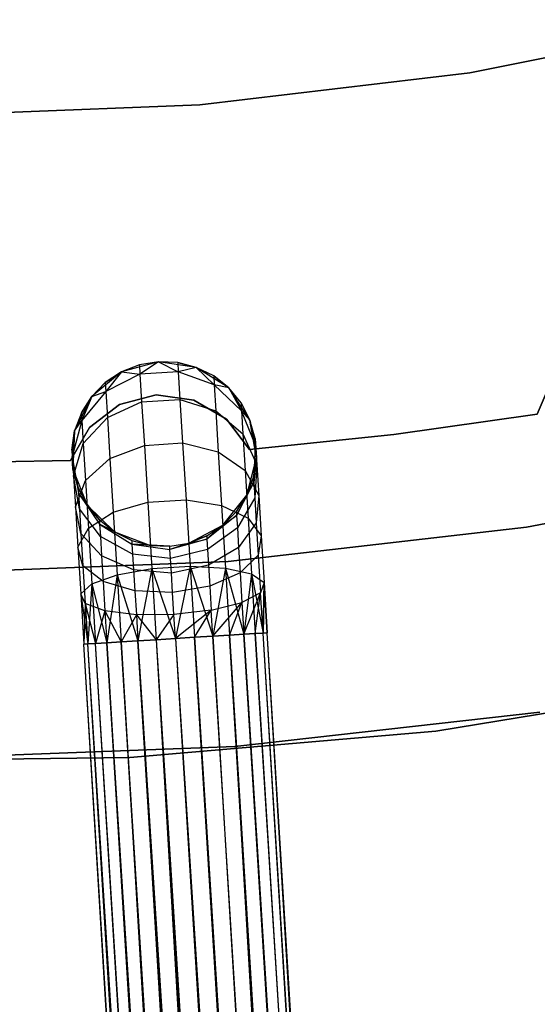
# Model space of a CAD drawing. Extents: x -189 to 189, y -189 to 189.
# Tile 372 of 591: x 1.01 to 6.61, y -47.12 to -36.47. Entities that reach past the tile are written whole.
import ezdxf

# ---------------------------------------------------------------- set-up
doc = ezdxf.new("R2010")
doc.units = 0
doc.header["$LTSCALE"] = 25.4
doc.layers.get('0').update_dxf_attribs({"linetype": 'CONTINUOUS'})

# ---------------------------------------------------------------- blocks, each defined once
blk = doc.blocks.new('CAMELEON-KENAI-C-12244_STL')
at = {"color": 0}
for p, q in [((5.882, -37.044, -4), (8.77, -36.47, -4)), ((8.77, -36.47, -2), (5.882, -37.044, -2)), ((8.77, -36.47, -2), (5.882, -37.044, -2)), ((5.882, -37.044, -4), (8.77, -36.47, -4)), ((2.958, -37.391, -4), (5.882, -37.044, -4)), ((5.882, -37.044, -2), (2.958, -37.391, -2)), ((5.882, -37.044, -2), (2.958, -37.391, -2)), ((2.958, -37.391, -4), (5.882, -37.044, -4)), ((5.882, -37.044, -2), (5.882, -37.044, -4)), ((5.882, -37.044, -2), (5.882, -37.044, -4)), ((0.015, -37.506, -4), (2.958, -37.391, -4)), ((2.958, -37.391, -2), (0.015, -37.506, -2)), ((2.958, -37.391, -2), (0.015, -37.506, -2)), ((0.015, -37.506, -4), (2.958, -37.391, -4)), ((2.958, -37.391, -2), (2.958, -37.391, -4)), ((2.958, -37.391, -2), (2.958, -37.391, -4)), ((2.508, -40.17, -2), (2.107, -40.281, -2)), ((2.508, -40.17, -2), (2.107, -40.281, -2)), ((2.302, -40.204, -7.5), (2.107, -40.281, -2)), ((2.302, -40.204, -7.5), (2.107, -40.281, -7.5)), ((2.302, -40.204, -7.5), (2.107, -40.281, -2)), ((2.302, -40.204, -7.5), (2.107, -40.281, -7.5)), ((2.508, -40.17, -2), (2.302, -40.204, -7.5)), ((2.508, -40.17, -7.5), (2.302, -40.204, -7.5)), ((2.508, -40.17, -2), (2.302, -40.204, -7.5)), ((2.508, -40.17, -7.5), (2.302, -40.204, -7.5)), ((2.302, -40.204, -7.5), (2.308, -40.306, -8.271)), ((2.302, -40.204, -7.5), (2.308, -40.306, -8.271)), ((2.508, -40.17, -7.5), (2.308, -40.306, -8.271)), ((2.508, -40.17, -7.5), (2.308, -40.306, -8.271)), ((2.919, -40.231, -2), (2.508, -40.17, -2)), ((2.717, -40.179, -7.5), (2.508, -40.17, -2)), ((2.919, -40.231, -2), (2.508, -40.17, -2)), ((2.717, -40.179, -7.5), (2.508, -40.17, -2)), ((2.717, -40.179, -7.5), (2.508, -40.17, -7.5)), ((2.508, -40.17, -7.5), (2.508, -40.17, -2)), ((2.508, -40.17, -7.5), (2.508, -40.17, -2)), ((2.508, -40.17, -7.5), (2.723, -40.28, -8.271)), ((2.717, -40.179, -7.5), (2.508, -40.17, -7.5)), ((2.508, -40.17, -7.5), (2.723, -40.28, -8.271)), ((2.919, -40.231, -7.5), (2.717, -40.179, -7.5)), ((2.717, -40.179, -7.5), (2.919, -40.231, -2)), ((2.717, -40.179, -7.5), (2.919, -40.231, -2)), ((2.717, -40.179, -7.5), (2.723, -40.28, -8.271)), ((2.717, -40.179, -7.5), (2.723, -40.28, -8.271)), ((2.919, -40.231, -7.5), (2.717, -40.179, -7.5)), ((2.919, -40.231, -7.5), (2.723, -40.28, -8.271)), ((2.919, -40.231, -7.5), (2.723, -40.28, -8.271)), ((3.27, -40.454, -2), (2.919, -40.231, -2)), ((3.107, -40.324, -7.5), (2.919, -40.231, -2)), ((3.27, -40.454, -2), (2.919, -40.231, -2)), ((3.107, -40.324, -7.5), (2.919, -40.231, -7.5)), ((2.919, -40.231, -7.5), (2.919, -40.231, -2)), ((3.107, -40.324, -7.5), (2.919, -40.231, -2)), ((2.919, -40.231, -7.5), (2.919, -40.231, -2)), ((2.919, -40.231, -7.5), (3.112, -40.42, -8.227)), ((3.107, -40.324, -7.5), (2.919, -40.231, -7.5)), ((2.919, -40.231, -7.5), (3.112, -40.42, -8.227)), ((2.107, -40.281, -2), (1.787, -40.546, -2)), ((2.107, -40.281, -2), (1.787, -40.546, -2)), ((2.107, -40.281, -7.5), (1.933, -40.396, -7.5)), ((1.933, -40.396, -7.5), (2.107, -40.281, -2)), ((1.933, -40.396, -7.5), (2.107, -40.281, -2)), ((2.107, -40.281, -7.5), (1.933, -40.396, -7.5)), ((2.107, -40.281, -7.5), (1.939, -40.492, -8.227)), ((2.107, -40.281, -7.5), (1.939, -40.492, -8.227)), ((2.308, -40.306, -8.271), (1.939, -40.492, -8.227)), ((2.308, -40.306, -8.271), (1.939, -40.492, -8.227)), ((2.107, -40.281, -7.5), (2.107, -40.281, -2)), ((2.107, -40.281, -7.5), (2.107, -40.281, -2)), ((2.107, -40.281, -7.5), (2.308, -40.306, -8.271)), ((2.107, -40.281, -7.5), (2.308, -40.306, -8.271)), ((2.723, -40.28, -8.271), (2.308, -40.306, -8.271)), ((2.723, -40.28, -8.271), (2.308, -40.306, -8.271)), ((2.308, -40.306, -8.271), (2.327, -40.602, -8.989)), ((2.308, -40.306, -8.271), (2.327, -40.602, -8.989)), ((3.112, -40.42, -8.227), (2.723, -40.28, -8.271)), ((2.723, -40.28, -8.271), (2.742, -40.577, -8.989)), ((2.723, -40.28, -8.271), (2.742, -40.577, -8.989)), ((3.112, -40.42, -8.227), (2.723, -40.28, -8.271)), ((3.27, -40.454, -7.5), (3.107, -40.324, -7.5)), ((3.107, -40.324, -7.5), (3.27, -40.454, -2)), ((3.107, -40.324, -7.5), (3.27, -40.454, -2)), ((3.107, -40.324, -7.5), (3.112, -40.42, -8.227)), ((3.107, -40.324, -7.5), (3.112, -40.42, -8.227)), ((3.27, -40.454, -7.5), (3.107, -40.324, -7.5)), ((6.771, -40.358, -2), (6.611, -40.737, -2)), ((6.611, -40.737, -4), (6.771, -40.358, -4)), ((6.611, -40.737, -4), (6.771, -40.358, -4)), ((6.771, -40.358, -2), (6.611, -40.737, -2)), ((1.933, -40.396, -7.5), (1.787, -40.546, -2)), ((1.933, -40.396, -7.5), (1.787, -40.546, -7.5)), ((1.933, -40.396, -7.5), (1.787, -40.546, -2)), ((1.933, -40.396, -7.5), (1.787, -40.546, -7.5)), ((1.933, -40.396, -7.5), (1.939, -40.492, -8.227)), ((1.933, -40.396, -7.5), (1.939, -40.492, -8.227)), ((3.27, -40.454, -7.5), (3.112, -40.42, -8.227)), ((3.27, -40.454, -7.5), (3.112, -40.42, -8.227)), ((3.409, -40.7, -8.147), (3.112, -40.42, -8.227)), ((3.112, -40.42, -8.227), (3.13, -40.7, -8.905)), ((3.112, -40.42, -8.227), (3.13, -40.7, -8.905)), ((3.409, -40.7, -8.147), (3.112, -40.42, -8.227)), ((3.5, -40.801, -2), (3.27, -40.454, -2)), ((3.403, -40.615, -7.5), (3.27, -40.454, -2)), ((3.5, -40.801, -2), (3.27, -40.454, -2)), ((3.403, -40.615, -7.5), (3.27, -40.454, -7.5)), ((3.27, -40.454, -7.5), (3.27, -40.454, -2)), ((3.403, -40.615, -7.5), (3.27, -40.454, -2)), ((3.27, -40.454, -7.5), (3.27, -40.454, -2)), ((3.27, -40.454, -7.5), (3.409, -40.7, -8.147)), ((3.403, -40.615, -7.5), (3.27, -40.454, -7.5)), ((3.27, -40.454, -7.5), (3.409, -40.7, -8.147)), ((1.787, -40.546, -2), (1.601, -40.918, -2)), ((1.787, -40.546, -2), (1.601, -40.918, -2)), ((1.787, -40.546, -7.5), (1.675, -40.722, -7.5)), ((1.675, -40.722, -7.5), (1.787, -40.546, -2)), ((1.675, -40.722, -7.5), (1.787, -40.546, -2)), ((1.787, -40.546, -7.5), (1.675, -40.722, -7.5)), ((1.939, -40.492, -8.227), (1.68, -40.807, -8.147)), ((1.939, -40.492, -8.227), (1.68, -40.807, -8.147)), ((1.787, -40.546, -7.5), (1.68, -40.807, -8.147)), ((1.787, -40.546, -7.5), (1.68, -40.807, -8.147)), ((1.787, -40.546, -7.5), (1.939, -40.492, -8.227)), ((1.787, -40.546, -7.5), (1.939, -40.492, -8.227)), ((1.787, -40.546, -7.5), (1.787, -40.546, -2)), ((1.787, -40.546, -7.5), (1.787, -40.546, -2)), ((1.939, -40.492, -8.227), (1.956, -40.772, -8.905)), ((1.939, -40.492, -8.227), (1.956, -40.772, -8.905)), ((2.485, -40.529, -2), (2.088, -40.634, -2)), ((2.088, -40.634, -4), (2.485, -40.529, -4)), ((2.088, -40.634, -4), (2.485, -40.529, -4)), ((2.485, -40.529, -2), (2.088, -40.634, -2)), ((2.327, -40.602, -8.989), (2.742, -40.577, -8.989)), ((2.327, -40.602, -8.989), (2.742, -40.577, -8.989)), ((2.892, -40.585, -2), (2.485, -40.529, -2)), ((2.485, -40.529, -2), (2.485, -40.529, -4)), ((2.485, -40.529, -4), (2.892, -40.585, -4)), ((2.485, -40.529, -2), (2.485, -40.529, -4)), ((2.485, -40.529, -4), (2.892, -40.585, -4)), ((2.892, -40.585, -2), (2.485, -40.529, -2)), ((2.742, -40.577, -8.989), (2.771, -41.049, -9.606)), ((2.742, -40.577, -8.989), (2.771, -41.049, -9.606)), ((2.742, -40.577, -8.989), (3.13, -40.7, -8.905)), ((2.742, -40.577, -8.989), (3.13, -40.7, -8.905)), ((2.088, -40.634, -2), (1.761, -40.883, -2)), ((1.761, -40.883, -4), (2.088, -40.634, -4)), ((1.761, -40.883, -4), (2.088, -40.634, -4)), ((2.088, -40.634, -2), (1.761, -40.883, -2)), ((1.956, -40.772, -8.905), (2.327, -40.602, -8.989)), ((1.956, -40.772, -8.905), (2.327, -40.602, -8.989)), ((2.088, -40.634, -2), (2.088, -40.634, -4)), ((2.088, -40.634, -2), (2.088, -40.634, -4)), ((2.327, -40.602, -8.989), (2.356, -41.075, -9.606)), ((2.327, -40.602, -8.989), (2.356, -41.075, -9.606)), ((3.247, -40.793, -2), (2.892, -40.585, -2)), ((2.892, -40.585, -2), (2.892, -40.585, -4)), ((2.892, -40.585, -4), (3.247, -40.793, -4)), ((2.892, -40.585, -2), (2.892, -40.585, -4)), ((2.892, -40.585, -4), (3.247, -40.793, -4)), ((3.247, -40.793, -2), (2.892, -40.585, -2)), ((3.5, -40.801, -7.5), (3.403, -40.615, -7.5)), ((3.403, -40.615, -7.5), (3.5, -40.801, -2)), ((3.403, -40.615, -7.5), (3.5, -40.801, -2)), ((3.403, -40.615, -7.5), (3.409, -40.7, -8.147)), ((3.403, -40.615, -7.5), (3.409, -40.7, -8.147)), ((3.5, -40.801, -7.5), (3.403, -40.615, -7.5)), ((1.675, -40.722, -7.5), (1.601, -40.918, -2)), ((1.675, -40.722, -7.5), (1.601, -40.918, -7.5)), ((1.675, -40.722, -7.5), (1.601, -40.918, -2)), ((1.675, -40.722, -7.5), (1.601, -40.918, -7.5)), ((1.675, -40.722, -7.5), (1.68, -40.807, -8.147)), ((1.675, -40.722, -7.5), (1.68, -40.807, -8.147)), ((1.695, -41.056, -8.75), (1.956, -40.772, -8.905)), ((1.695, -41.056, -8.75), (1.956, -40.772, -8.905)), ((1.956, -40.772, -8.905), (1.984, -41.218, -9.486)), ((1.956, -40.772, -8.905), (1.984, -41.218, -9.486)), ((3.13, -40.7, -8.905), (3.157, -41.145, -9.486)), ((3.13, -40.7, -8.905), (3.157, -41.145, -9.486)), ((3.13, -40.7, -8.905), (3.424, -40.95, -8.75)), ((3.13, -40.7, -8.905), (3.424, -40.95, -8.75)), ((3.494, -41.12, -2), (3.247, -40.793, -2)), ((3.247, -40.793, -2), (3.247, -40.793, -4)), ((3.247, -40.793, -4), (3.494, -41.12, -4)), ((3.247, -40.793, -2), (3.247, -40.793, -4)), ((3.247, -40.793, -4), (3.494, -41.12, -4)), ((3.494, -41.12, -2), (3.247, -40.793, -2)), ((3.5, -40.801, -7.5), (3.409, -40.7, -8.147)), ((3.5, -40.801, -7.5), (3.409, -40.7, -8.147)), ((3.56, -41.074, -8.045), (3.409, -40.7, -8.147)), ((3.409, -40.7, -8.147), (3.424, -40.95, -8.75)), ((3.409, -40.7, -8.147), (3.424, -40.95, -8.75)), ((3.56, -41.074, -8.045), (3.409, -40.7, -8.147)), ((6.611, -40.737, -2), (5.056, -40.958, -2)), ((5.056, -40.958, -4), (6.611, -40.737, -4)), ((5.056, -40.958, -4), (6.611, -40.737, -4)), ((6.611, -40.737, -2), (5.056, -40.958, -2)), ((6.611, -40.737, -2), (6.611, -40.737, -4)), ((6.611, -40.737, -2), (6.611, -40.737, -4)), ((1.761, -40.883, -2), (1.555, -41.239, -2)), ((1.555, -41.239, -4), (1.761, -40.883, -4)), ((1.555, -41.239, -4), (1.761, -40.883, -4)), ((1.761, -40.883, -2), (1.555, -41.239, -2)), ((1.68, -40.807, -8.147), (1.575, -41.196, -8.045)), ((1.68, -40.807, -8.147), (1.575, -41.196, -8.045)), ((1.601, -40.918, -7.5), (1.68, -40.807, -8.147)), ((1.601, -40.918, -7.5), (1.68, -40.807, -8.147)), ((1.68, -40.807, -8.147), (1.695, -41.056, -8.75)), ((1.68, -40.807, -8.147), (1.695, -41.056, -8.75)), ((1.761, -40.883, -2), (1.761, -40.883, -4)), ((1.761, -40.883, -2), (1.761, -40.883, -4)), ((3.569, -41.211, -2), (3.5, -40.801, -2)), ((3.556, -41.002, -7.5), (3.5, -40.801, -2)), ((3.569, -41.211, -2), (3.5, -40.801, -2)), ((3.556, -41.002, -7.5), (3.5, -40.801, -7.5)), ((3.5, -40.801, -7.5), (3.5, -40.801, -2)), ((3.556, -41.002, -7.5), (3.5, -40.801, -2)), ((3.5, -40.801, -7.5), (3.5, -40.801, -2)), ((3.5, -40.801, -7.5), (3.56, -41.074, -8.045)), ((3.556, -41.002, -7.5), (3.5, -40.801, -7.5)), ((3.5, -40.801, -7.5), (3.56, -41.074, -8.045)), ((1.601, -40.918, -7.5), (1.571, -41.125, -7.5)), ((1.571, -41.125, -7.5), (1.601, -40.918, -2)), ((1.571, -41.125, -7.5), (1.601, -40.918, -2)), ((1.601, -40.918, -7.5), (1.571, -41.125, -7.5)), ((1.601, -40.918, -7.5), (1.575, -41.196, -8.045)), ((1.601, -40.918, -7.5), (1.575, -41.196, -8.045)), ((1.601, -40.918, -2), (1.583, -41.333, -2)), ((1.601, -40.918, -2), (1.583, -41.333, -2)), ((1.601, -40.918, -7.5), (1.601, -40.918, -2)), ((1.601, -40.918, -7.5), (1.601, -40.918, -2)), ((3.424, -40.95, -8.75), (3.448, -41.346, -9.268)), ((3.424, -40.95, -8.75), (3.448, -41.346, -9.268)), ((3.424, -40.95, -8.75), (3.573, -41.284, -8.552)), ((3.424, -40.95, -8.75), (3.573, -41.284, -8.552)), ((5.056, -40.958, -2), (3.494, -41.12, -2)), ((3.494, -41.12, -4), (5.056, -40.958, -4)), ((3.494, -41.12, -4), (5.056, -40.958, -4)), ((5.056, -40.958, -2), (3.494, -41.12, -2)), ((3.556, -41.002, -7.5), (3.56, -41.074, -8.045)), ((3.556, -41.002, -7.5), (3.569, -41.211, -2)), ((3.556, -41.002, -7.5), (3.569, -41.211, -2)), ((3.556, -41.002, -7.5), (3.56, -41.074, -8.045)), ((5.056, -40.958, -2), (5.056, -40.958, -4)), ((5.056, -40.958, -2), (5.056, -40.958, -4)), ((1.588, -41.406, -8.552), (1.695, -41.056, -8.75)), ((1.588, -41.406, -8.552), (1.695, -41.056, -8.75)), ((1.695, -41.056, -8.75), (1.72, -41.453, -9.268)), ((1.695, -41.056, -8.75), (1.72, -41.453, -9.268)), ((1.984, -41.218, -9.486), (2.356, -41.075, -9.606)), ((1.984, -41.218, -9.486), (2.356, -41.075, -9.606)), ((2.356, -41.075, -9.606), (2.771, -41.049, -9.606)), ((2.356, -41.075, -9.606), (2.771, -41.049, -9.606)), ((2.356, -41.075, -9.606), (2.394, -41.69, -10.079)), ((2.356, -41.075, -9.606), (2.394, -41.69, -10.079)), ((2.771, -41.049, -9.606), (2.809, -41.665, -10.079)), ((2.771, -41.049, -9.606), (2.809, -41.665, -10.079)), ((2.771, -41.049, -9.606), (3.157, -41.145, -9.486)), ((2.771, -41.049, -9.606), (3.157, -41.145, -9.486)), ((3.541, -41.475, -7.938), (3.56, -41.074, -8.045)), ((3.541, -41.475, -7.938), (3.56, -41.074, -8.045)), ((3.569, -41.211, -7.5), (3.56, -41.074, -8.045)), ((3.569, -41.211, -7.5), (3.56, -41.074, -8.045)), ((3.56, -41.074, -8.045), (3.573, -41.284, -8.552)), ((3.56, -41.074, -8.045), (3.573, -41.284, -8.552)), ((1.571, -41.125, -7.5), (1.583, -41.333, -2)), ((1.571, -41.125, -7.5), (1.583, -41.333, -2)), ((1.571, -41.125, -7.5), (1.575, -41.196, -8.045)), ((1.571, -41.125, -7.5), (1.575, -41.196, -8.045)), ((1.583, -41.333, -7.5), (1.575, -41.196, -8.045)), ((1.639, -41.535, -7.5), (1.575, -41.196, -8.045)), ((1.575, -41.196, -8.045), (1.643, -41.592, -7.938)), ((1.639, -41.535, -7.5), (1.575, -41.196, -8.045)), ((1.583, -41.333, -7.5), (1.575, -41.196, -8.045)), ((1.575, -41.196, -8.045), (1.643, -41.592, -7.938)), ((1.575, -41.196, -8.045), (1.588, -41.406, -8.552)), ((1.575, -41.196, -8.045), (1.588, -41.406, -8.552)), ((1.72, -41.453, -9.268), (1.984, -41.218, -9.486)), ((1.72, -41.453, -9.268), (1.984, -41.218, -9.486)), ((1.984, -41.218, -9.486), (2.02, -41.798, -9.933)), ((1.984, -41.218, -9.486), (2.02, -41.798, -9.933)), ((3.157, -41.145, -9.486), (3.193, -41.726, -9.933)), ((3.157, -41.145, -9.486), (3.193, -41.726, -9.933)), ((3.157, -41.145, -9.486), (3.448, -41.346, -9.268)), ((3.157, -41.145, -9.486), (3.448, -41.346, -9.268)), ((3.465, -41.613, -2), (3.569, -41.211, -2)), ((3.465, -41.613, -2), (3.569, -41.211, -2)), ((3.494, -41.12, -2), (3.494, -41.12, -4)), ((3.494, -41.12, -2), (3.494, -41.12, -4)), ((3.538, -41.418, -7.5), (3.569, -41.211, -2)), ((3.538, -41.418, -7.5), (3.569, -41.211, -7.5)), ((3.538, -41.418, -7.5), (3.569, -41.211, -2)), ((3.538, -41.418, -7.5), (3.569, -41.211, -7.5)), ((3.569, -41.211, -7.5), (3.541, -41.475, -7.938)), ((3.569, -41.211, -7.5), (3.541, -41.475, -7.938)), ((3.569, -41.211, -7.5), (3.569, -41.211, -2)), ((3.569, -41.211, -7.5), (3.569, -41.211, -2)), ((1.555, -41.239, -2), (-0.016, -41.267, -2)), ((-0.016, -41.267, -4), (1.555, -41.239, -4)), ((-0.016, -41.267, -4), (1.555, -41.239, -4)), ((1.555, -41.239, -2), (-0.016, -41.267, -2)), ((1.555, -41.239, -2), (1.555, -41.239, -4)), ((1.555, -41.239, -2), (1.555, -41.239, -4)), ((3.573, -41.284, -8.552), (3.552, -41.644, -8.345)), ((3.573, -41.284, -8.552), (3.552, -41.644, -8.345)), ((3.573, -41.284, -8.552), (3.594, -41.617, -8.988)), ((3.573, -41.284, -8.552), (3.594, -41.617, -8.988)), ((1.583, -41.333, -2), (1.736, -41.72, -2)), ((1.583, -41.333, -7.5), (1.583, -41.333, -2)), ((1.583, -41.333, -7.5), (1.583, -41.333, -2)), ((1.583, -41.333, -7.5), (1.639, -41.535, -7.5)), ((1.639, -41.535, -7.5), (1.583, -41.333, -2)), ((1.639, -41.535, -7.5), (1.583, -41.333, -2)), ((1.583, -41.333, -2), (1.736, -41.72, -2)), ((1.583, -41.333, -7.5), (1.639, -41.535, -7.5)), ((1.653, -41.761, -8.345), (1.588, -41.406, -8.552)), ((1.588, -41.406, -8.552), (1.609, -41.74, -8.988)), ((1.588, -41.406, -8.552), (1.609, -41.74, -8.988)), ((1.653, -41.761, -8.345), (1.588, -41.406, -8.552)), ((3.448, -41.346, -9.268), (3.48, -41.863, -9.665)), ((3.448, -41.346, -9.268), (3.48, -41.863, -9.665)), ((3.448, -41.346, -9.268), (3.594, -41.617, -8.988)), ((3.448, -41.346, -9.268), (3.594, -41.617, -8.988)), ((3.465, -41.613, -7.5), (3.538, -41.418, -7.5)), ((3.538, -41.418, -7.5), (3.465, -41.613, -2)), ((3.538, -41.418, -7.5), (3.465, -41.613, -2)), ((3.465, -41.613, -7.5), (3.538, -41.418, -7.5)), ((3.538, -41.418, -7.5), (3.541, -41.475, -7.938)), ((3.538, -41.418, -7.5), (3.541, -41.475, -7.938)), ((9.688, -41.339, -1), (6.495, -41.959, -1)), ((6.495, -41.959, -8.5), (9.688, -41.339, -8.5)), ((6.495, -41.959, -8.5), (9.688, -41.339, -8.5)), ((9.688, -41.339, -1), (6.495, -41.959, -1)), ((1.609, -41.74, -8.988), (1.72, -41.453, -9.268)), ((1.609, -41.74, -8.988), (1.72, -41.453, -9.268)), ((1.639, -41.535, -7.5), (1.736, -41.72, -2)), ((1.639, -41.535, -7.5), (1.736, -41.72, -7.5)), ((1.639, -41.535, -7.5), (1.736, -41.72, -2)), ((1.639, -41.535, -7.5), (1.736, -41.72, -7.5)), ((1.639, -41.535, -7.5), (1.643, -41.592, -7.938)), ((1.639, -41.535, -7.5), (1.643, -41.592, -7.938)), ((1.72, -41.453, -9.268), (1.751, -41.97, -9.665)), ((1.72, -41.453, -9.268), (1.751, -41.97, -9.665)), ((3.355, -41.835, -7.844), (3.541, -41.475, -7.938)), ((3.355, -41.835, -7.844), (3.541, -41.475, -7.938)), ((3.465, -41.613, -7.5), (3.541, -41.475, -7.938)), ((3.465, -41.613, -7.5), (3.541, -41.475, -7.938)), ((3.541, -41.475, -7.938), (3.552, -41.644, -8.345)), ((3.541, -41.475, -7.938), (3.552, -41.644, -8.345)), ((1.869, -41.881, -7.5), (1.643, -41.592, -7.938)), ((1.643, -41.592, -7.938), (1.872, -41.927, -7.844)), ((1.736, -41.72, -7.5), (1.643, -41.592, -7.938)), ((1.869, -41.881, -7.5), (1.643, -41.592, -7.938)), ((1.736, -41.72, -7.5), (1.643, -41.592, -7.938)), ((1.643, -41.592, -7.938), (1.872, -41.927, -7.844)), ((1.643, -41.592, -7.938), (1.653, -41.761, -8.345)), ((1.643, -41.592, -7.938), (1.653, -41.761, -8.345)), ((3.206, -41.939, -2), (3.465, -41.613, -2)), ((3.206, -41.939, -2), (3.465, -41.613, -2)), ((3.353, -41.79, -7.5), (3.465, -41.613, -2)), ((3.353, -41.79, -7.5), (3.465, -41.613, -7.5)), ((3.353, -41.79, -7.5), (3.465, -41.613, -2)), ((3.353, -41.79, -7.5), (3.465, -41.613, -7.5)), ((3.465, -41.613, -7.5), (3.355, -41.835, -7.844)), ((3.465, -41.613, -7.5), (3.355, -41.835, -7.844)), ((3.552, -41.644, -8.345), (3.364, -41.968, -8.165)), ((3.552, -41.644, -8.345), (3.364, -41.968, -8.165)), ((3.465, -41.613, -7.5), (3.465, -41.613, -2)), ((3.465, -41.613, -7.5), (3.465, -41.613, -2)), ((3.552, -41.644, -8.345), (3.568, -41.912, -8.696)), ((3.552, -41.644, -8.345), (3.568, -41.912, -8.696)), ((3.594, -41.617, -8.988), (3.568, -41.912, -8.696)), ((3.594, -41.617, -8.988), (3.568, -41.912, -8.696)), ((3.594, -41.617, -8.988), (3.621, -42.052, -9.323)), ((3.594, -41.617, -8.988), (3.621, -42.052, -9.323)), ((1.67, -42.029, -8.696), (1.609, -41.74, -8.988)), ((1.609, -41.74, -8.988), (1.635, -42.175, -9.323)), ((1.609, -41.74, -8.988), (1.635, -42.175, -9.323)), ((1.67, -42.029, -8.696), (1.609, -41.74, -8.988)), ((1.736, -41.72, -2), (2.033, -42.011, -2)), ((1.736, -41.72, -7.5), (1.736, -41.72, -2)), ((1.736, -41.72, -7.5), (1.736, -41.72, -2)), ((1.736, -41.72, -7.5), (1.869, -41.881, -7.5)), ((1.869, -41.881, -7.5), (1.736, -41.72, -2)), ((1.869, -41.881, -7.5), (1.736, -41.72, -2)), ((1.736, -41.72, -2), (2.033, -42.011, -2)), ((1.736, -41.72, -7.5), (1.869, -41.881, -7.5)), ((2.02, -41.798, -9.933), (2.394, -41.69, -10.079)), ((2.02, -41.798, -9.933), (2.394, -41.69, -10.079)), ((2.394, -41.69, -10.079), (2.809, -41.665, -10.079)), ((2.394, -41.69, -10.079), (2.809, -41.665, -10.079)), ((2.394, -41.69, -10.079), (2.438, -42.407, -10.377)), ((2.394, -41.69, -10.079), (2.438, -42.407, -10.377)), ((2.809, -41.665, -10.079), (2.853, -42.382, -10.377)), ((2.809, -41.665, -10.079), (2.853, -42.382, -10.377)), ((2.809, -41.665, -10.079), (3.193, -41.726, -9.933)), ((2.809, -41.665, -10.079), (3.193, -41.726, -9.933)), ((3.193, -41.726, -9.933), (3.235, -42.402, -10.213)), ((3.193, -41.726, -9.933), (3.235, -42.402, -10.213)), ((3.193, -41.726, -9.933), (3.48, -41.863, -9.665)), ((3.193, -41.726, -9.933), (3.48, -41.863, -9.665)), ((1.88, -42.059, -8.165), (1.653, -41.761, -8.345)), ((1.653, -41.761, -8.345), (1.67, -42.029, -8.696)), ((1.653, -41.761, -8.345), (1.67, -42.029, -8.696)), ((1.88, -42.059, -8.165), (1.653, -41.761, -8.345)), ((1.751, -41.97, -9.665), (2.02, -41.798, -9.933)), ((1.751, -41.97, -9.665), (2.02, -41.798, -9.933)), ((2.02, -41.798, -9.933), (2.061, -42.474, -10.213)), ((2.02, -41.798, -9.933), (2.061, -42.474, -10.213)), ((3.355, -41.835, -7.844), (3.034, -42.091, -7.781)), ((3.355, -41.835, -7.844), (3.034, -42.091, -7.781)), ((3.206, -41.939, -7.5), (3.353, -41.79, -7.5)), ((3.353, -41.79, -7.5), (3.206, -41.939, -2)), ((3.353, -41.79, -7.5), (3.206, -41.939, -2)), ((3.206, -41.939, -7.5), (3.353, -41.79, -7.5)), ((3.206, -41.939, -7.5), (3.355, -41.835, -7.844)), ((3.206, -41.939, -7.5), (3.355, -41.835, -7.844)), ((3.353, -41.79, -7.5), (3.355, -41.835, -7.844)), ((3.353, -41.79, -7.5), (3.355, -41.835, -7.844)), ((3.355, -41.835, -7.844), (3.364, -41.968, -8.165)), ((3.355, -41.835, -7.844), (3.364, -41.968, -8.165)), ((1.869, -41.881, -7.5), (2.033, -42.011, -2)), ((1.869, -41.881, -7.5), (2.033, -42.011, -7.5)), ((1.869, -41.881, -7.5), (2.033, -42.011, -2)), ((1.869, -41.881, -7.5), (2.033, -42.011, -7.5)), ((1.869, -41.881, -7.5), (1.872, -41.927, -7.844)), ((1.869, -41.881, -7.5), (1.872, -41.927, -7.844)), ((2.22, -42.105, -7.5), (1.872, -41.927, -7.844)), ((1.872, -41.927, -7.844), (2.222, -42.142, -7.781)), ((2.033, -42.011, -7.5), (1.872, -41.927, -7.844)), ((2.22, -42.105, -7.5), (1.872, -41.927, -7.844)), ((2.033, -42.011, -7.5), (1.872, -41.927, -7.844)), ((1.872, -41.927, -7.844), (2.222, -42.142, -7.781)), ((1.872, -41.927, -7.844), (1.88, -42.059, -8.165)), ((1.872, -41.927, -7.844), (1.88, -42.059, -8.165)), ((2.837, -42.131, -2), (3.206, -41.939, -2)), ((2.837, -42.131, -2), (3.206, -41.939, -2)), ((3.032, -42.055, -7.5), (3.206, -41.939, -2)), ((3.032, -42.055, -7.5), (3.206, -41.939, -7.5)), ((3.032, -42.055, -7.5), (3.206, -41.939, -2)), ((3.032, -42.055, -7.5), (3.206, -41.939, -7.5)), ((3.206, -41.939, -7.5), (3.034, -42.091, -7.781)), ((3.206, -41.939, -7.5), (3.034, -42.091, -7.781)), ((3.206, -41.939, -7.5), (3.206, -41.939, -2)), ((3.206, -41.939, -7.5), (3.206, -41.939, -2)), ((6.495, -41.959, -1), (3.265, -42.332, -1)), ((3.265, -42.332, -8.5), (6.495, -41.959, -8.5)), ((3.265, -42.332, -8.5), (6.495, -41.959, -8.5)), ((6.495, -41.959, -1), (3.265, -42.332, -1)), ((3.568, -41.912, -8.696), (3.377, -42.179, -8.441)), ((3.568, -41.912, -8.696), (3.377, -42.179, -8.441)), ((3.48, -41.863, -9.665), (3.517, -42.465, -9.915)), ((3.48, -41.863, -9.665), (3.517, -42.465, -9.915)), ((3.48, -41.863, -9.665), (3.621, -42.052, -9.323)), ((3.48, -41.863, -9.665), (3.621, -42.052, -9.323)), ((3.568, -41.912, -8.696), (3.59, -42.262, -8.964)), ((3.568, -41.912, -8.696), (3.59, -42.262, -8.964)), ((6.495, -41.959, -8.5), (6.495, -41.959, -1)), ((6.495, -41.959, -8.5), (6.495, -41.959, -1)), ((1.635, -42.175, -9.323), (1.751, -41.97, -9.665)), ((1.635, -42.175, -9.323), (1.751, -41.97, -9.665)), ((1.893, -42.27, -8.441), (1.67, -42.029, -8.696)), ((1.67, -42.029, -8.696), (1.691, -42.379, -8.964)), ((1.67, -42.029, -8.696), (1.691, -42.379, -8.964)), ((1.893, -42.27, -8.441), (1.67, -42.029, -8.696)), ((1.751, -41.97, -9.665), (1.789, -42.571, -9.915)), ((1.751, -41.97, -9.665), (1.789, -42.571, -9.915)), ((2.229, -42.25, -8.043), (1.88, -42.059, -8.165)), ((1.88, -42.059, -8.165), (1.893, -42.27, -8.441)), ((1.88, -42.059, -8.165), (1.893, -42.27, -8.441)), ((2.229, -42.25, -8.043), (1.88, -42.059, -8.165)), ((2.033, -42.011, -2), (2.422, -42.157, -2)), ((2.033, -42.011, -7.5), (2.033, -42.011, -2)), ((2.033, -42.011, -7.5), (2.033, -42.011, -2)), ((2.033, -42.011, -7.5), (2.22, -42.105, -7.5)), ((2.22, -42.105, -7.5), (2.033, -42.011, -2)), ((2.22, -42.105, -7.5), (2.033, -42.011, -2)), ((2.033, -42.011, -2), (2.422, -42.157, -2)), ((2.033, -42.011, -7.5), (2.22, -42.105, -7.5)), ((2.837, -42.131, -7.5), (3.032, -42.055, -7.5)), ((3.032, -42.055, -7.5), (2.837, -42.131, -2)), ((3.032, -42.055, -7.5), (2.837, -42.131, -2)), ((2.837, -42.131, -7.5), (3.032, -42.055, -7.5)), ((3.032, -42.055, -7.5), (3.034, -42.091, -7.781)), ((3.032, -42.055, -7.5), (3.034, -42.091, -7.781)), ((3.364, -41.968, -8.165), (3.041, -42.2, -8.043)), ((3.364, -41.968, -8.165), (3.041, -42.2, -8.043)), ((3.364, -41.968, -8.165), (3.377, -42.179, -8.441)), ((3.364, -41.968, -8.165), (3.377, -42.179, -8.441)), ((3.621, -42.052, -9.323), (3.59, -42.262, -8.964)), ((3.621, -42.052, -9.323), (3.59, -42.262, -8.964)), ((3.621, -42.052, -9.323), (3.652, -42.559, -9.533)), ((3.621, -42.052, -9.323), (3.652, -42.559, -9.533)), ((1.691, -42.379, -8.964), (1.635, -42.175, -9.323)), ((1.635, -42.175, -9.323), (1.667, -42.682, -9.533)), ((1.635, -42.175, -9.323), (1.667, -42.682, -9.533)), ((1.691, -42.379, -8.964), (1.635, -42.175, -9.323)), ((2.22, -42.105, -7.5), (2.422, -42.157, -2)), ((2.22, -42.105, -7.5), (2.422, -42.157, -2)), ((2.22, -42.105, -7.5), (2.422, -42.157, -7.5)), ((2.22, -42.105, -7.5), (2.422, -42.157, -7.5)), ((2.22, -42.105, -7.5), (2.222, -42.142, -7.781)), ((2.22, -42.105, -7.5), (2.222, -42.142, -7.781)), ((2.222, -42.142, -7.781), (2.633, -42.2, -7.759)), ((2.631, -42.166, -7.5), (2.222, -42.142, -7.781)), ((2.422, -42.157, -7.5), (2.222, -42.142, -7.781)), ((2.631, -42.166, -7.5), (2.222, -42.142, -7.781)), ((2.422, -42.157, -7.5), (2.222, -42.142, -7.781)), ((2.222, -42.142, -7.781), (2.633, -42.2, -7.759)), ((2.222, -42.142, -7.781), (2.229, -42.25, -8.043)), ((2.222, -42.142, -7.781), (2.229, -42.25, -8.043)), ((2.422, -42.157, -2), (2.631, -42.166, -2)), ((2.422, -42.157, -7.5), (2.422, -42.157, -2)), ((2.422, -42.157, -7.5), (2.422, -42.157, -2)), ((2.422, -42.157, -7.5), (2.631, -42.166, -7.5)), ((2.422, -42.157, -2), (2.631, -42.166, -2)), ((2.422, -42.157, -7.5), (2.631, -42.166, -7.5)), ((2.631, -42.166, -2), (2.837, -42.131, -2)), ((2.631, -42.166, -7.5), (2.837, -42.131, -7.5)), ((2.631, -42.166, -2), (2.837, -42.131, -2)), ((2.631, -42.166, -7.5), (2.837, -42.131, -7.5)), ((2.631, -42.166, -7.5), (2.631, -42.166, -2)), ((2.631, -42.166, -7.5), (2.631, -42.166, -2)), ((2.633, -42.2, -7.759), (2.631, -42.166, -7.5)), ((2.633, -42.2, -7.759), (2.631, -42.166, -7.5)), ((3.034, -42.091, -7.781), (2.633, -42.2, -7.759)), ((3.034, -42.091, -7.781), (2.633, -42.2, -7.759)), ((2.837, -42.131, -7.5), (2.633, -42.2, -7.759)), ((2.837, -42.131, -7.5), (2.633, -42.2, -7.759)), ((2.837, -42.131, -7.5), (3.034, -42.091, -7.781)), ((2.837, -42.131, -7.5), (3.034, -42.091, -7.781)), ((2.837, -42.131, -7.5), (2.837, -42.131, -2)), ((2.837, -42.131, -7.5), (2.837, -42.131, -2)), ((3.034, -42.091, -7.781), (3.041, -42.2, -8.043)), ((3.034, -42.091, -7.781), (3.041, -42.2, -8.043)), ((2.24, -42.422, -8.268), (1.893, -42.27, -8.441)), ((1.893, -42.27, -8.441), (1.91, -42.546, -8.653)), ((1.893, -42.27, -8.441), (1.91, -42.546, -8.653)), ((2.24, -42.422, -8.268), (1.893, -42.27, -8.441)), ((2.639, -42.3, -8), (2.229, -42.25, -8.043)), ((2.229, -42.25, -8.043), (2.24, -42.422, -8.268)), ((2.229, -42.25, -8.043), (2.24, -42.422, -8.268)), ((2.639, -42.3, -8), (2.229, -42.25, -8.043)), ((2.639, -42.3, -8), (2.633, -42.2, -7.759)), ((2.639, -42.3, -8), (2.633, -42.2, -7.759)), ((3.041, -42.2, -8.043), (2.639, -42.3, -8)), ((3.041, -42.2, -8.043), (2.639, -42.3, -8)), ((3.041, -42.2, -8.043), (3.051, -42.372, -8.268)), ((3.041, -42.2, -8.043), (3.051, -42.372, -8.268)), ((3.377, -42.179, -8.441), (3.051, -42.372, -8.268)), ((3.377, -42.179, -8.441), (3.051, -42.372, -8.268)), ((3.377, -42.179, -8.441), (3.394, -42.454, -8.653)), ((3.377, -42.179, -8.441), (3.394, -42.454, -8.653)), ((3.59, -42.262, -8.964), (3.394, -42.454, -8.653)), ((3.59, -42.262, -8.964), (3.394, -42.454, -8.653)), ((3.59, -42.262, -8.964), (3.615, -42.669, -9.133)), ((3.59, -42.262, -8.964), (3.615, -42.669, -9.133)), ((3.265, -42.332, -1), (0.015, -42.456, -1)), ((0.015, -42.456, -8.5), (3.265, -42.332, -8.5)), ((0.015, -42.456, -8.5), (3.265, -42.332, -8.5)), ((3.265, -42.332, -1), (0.015, -42.456, -1)), ((1.91, -42.546, -8.653), (1.691, -42.379, -8.964)), ((1.691, -42.379, -8.964), (1.717, -42.786, -9.133)), ((1.691, -42.379, -8.964), (1.717, -42.786, -9.133)), ((1.91, -42.546, -8.653), (1.691, -42.379, -8.964)), ((2.438, -42.407, -10.377), (2.853, -42.382, -10.377)), ((2.438, -42.407, -10.377), (2.853, -42.382, -10.377)), ((2.649, -42.458, -8.207), (2.639, -42.3, -8)), ((2.649, -42.458, -8.207), (2.639, -42.3, -8)), ((3.051, -42.372, -8.268), (2.649, -42.458, -8.207)), ((3.051, -42.372, -8.268), (2.649, -42.458, -8.207)), ((2.853, -42.382, -10.377), (2.693, -43.164, -10.5)), ((2.853, -42.382, -10.377), (2.693, -43.164, -10.5)), ((2.853, -42.382, -10.377), (2.9, -43.151, -10.478)), ((2.853, -42.382, -10.377), (2.9, -43.151, -10.478)), ((2.853, -42.382, -10.377), (3.099, -43.139, -10.414)), ((2.853, -42.382, -10.377), (3.099, -43.139, -10.414)), ((2.853, -42.382, -10.377), (3.235, -42.402, -10.213)), ((2.853, -42.382, -10.377), (3.235, -42.402, -10.213)), ((3.051, -42.372, -8.268), (3.065, -42.597, -8.441)), ((3.051, -42.372, -8.268), (3.065, -42.597, -8.441)), ((3.265, -42.332, -8.5), (3.265, -42.332, -1)), ((3.265, -42.332, -8.5), (3.265, -42.332, -1)), ((1.789, -42.571, -9.915), (2.061, -42.474, -10.213)), ((1.789, -42.571, -9.915), (2.061, -42.474, -10.213)), ((2.061, -42.474, -10.213), (1.951, -43.21, -10.169)), ((2.061, -42.474, -10.213), (1.951, -43.21, -10.169)), ((2.061, -42.474, -10.213), (2.438, -42.407, -10.377)), ((2.061, -42.474, -10.213), (2.438, -42.407, -10.377)), ((2.061, -42.474, -10.213), (2.106, -43.2, -10.309)), ((2.061, -42.474, -10.213), (2.106, -43.2, -10.309)), ((2.061, -42.474, -10.213), (2.287, -43.189, -10.414)), ((2.061, -42.474, -10.213), (2.287, -43.189, -10.414)), ((2.649, -42.458, -8.207), (2.24, -42.422, -8.268)), ((2.24, -42.422, -8.268), (2.253, -42.647, -8.441)), ((2.24, -42.422, -8.268), (2.253, -42.647, -8.441)), ((2.649, -42.458, -8.207), (2.24, -42.422, -8.268)), ((2.438, -42.407, -10.377), (2.287, -43.189, -10.414)), ((2.438, -42.407, -10.377), (2.287, -43.189, -10.414)), ((2.438, -42.407, -10.377), (2.485, -43.177, -10.478)), ((2.438, -42.407, -10.377), (2.485, -43.177, -10.478)), ((2.438, -42.407, -10.377), (2.693, -43.164, -10.5)), ((2.438, -42.407, -10.377), (2.693, -43.164, -10.5)), ((2.662, -42.665, -8.366), (2.649, -42.458, -8.207)), ((2.662, -42.665, -8.366), (2.649, -42.458, -8.207)), ((3.394, -42.454, -8.653), (3.065, -42.597, -8.441)), ((3.394, -42.454, -8.653), (3.065, -42.597, -8.441)), ((3.235, -42.402, -10.213), (3.099, -43.139, -10.414)), ((3.235, -42.402, -10.213), (3.099, -43.139, -10.414)), ((3.235, -42.402, -10.213), (3.279, -43.128, -10.309)), ((3.235, -42.402, -10.213), (3.279, -43.128, -10.309)), ((3.235, -42.402, -10.213), (3.435, -43.118, -10.169)), ((3.235, -42.402, -10.213), (3.435, -43.118, -10.169)), ((3.235, -42.402, -10.213), (3.517, -42.465, -9.915)), ((3.235, -42.402, -10.213), (3.517, -42.465, -9.915)), ((3.394, -42.454, -8.653), (3.413, -42.774, -8.786)), ((3.394, -42.454, -8.653), (3.413, -42.774, -8.786)), ((3.517, -42.465, -9.915), (3.435, -43.118, -10.169)), ((3.517, -42.465, -9.915), (3.435, -43.118, -10.169)), ((3.517, -42.465, -9.915), (3.557, -43.111, -10)), ((3.517, -42.465, -9.915), (3.557, -43.111, -10)), ((3.517, -42.465, -9.915), (3.642, -43.105, -9.809)), ((3.517, -42.465, -9.915), (3.642, -43.105, -9.809)), ((3.517, -42.465, -9.915), (3.652, -42.559, -9.533)), ((3.517, -42.465, -9.915), (3.652, -42.559, -9.533)), ((1.667, -42.682, -9.533), (1.789, -42.571, -9.915)), ((1.667, -42.682, -9.533), (1.789, -42.571, -9.915)), ((1.789, -42.571, -9.915), (1.744, -43.222, -9.809)), ((1.789, -42.571, -9.915), (1.744, -43.222, -9.809)), ((1.789, -42.571, -9.915), (1.828, -43.217, -10)), ((1.789, -42.571, -9.915), (1.828, -43.217, -10)), ((1.789, -42.571, -9.915), (1.951, -43.21, -10.169)), ((1.789, -42.571, -9.915), (1.951, -43.21, -10.169)), ((2.253, -42.647, -8.441), (1.91, -42.546, -8.653)), ((1.91, -42.546, -8.653), (1.93, -42.866, -8.786)), ((1.91, -42.546, -8.653), (1.93, -42.866, -8.786)), ((2.253, -42.647, -8.441), (1.91, -42.546, -8.653)), ((3.065, -42.597, -8.441), (2.662, -42.665, -8.366)), ((3.065, -42.597, -8.441), (2.662, -42.665, -8.366)), ((3.065, -42.597, -8.441), (3.081, -42.858, -8.549)), ((3.065, -42.597, -8.441), (3.081, -42.858, -8.549)), ((3.652, -42.559, -9.533), (3.615, -42.669, -9.133)), ((3.652, -42.559, -9.533), (3.615, -42.669, -9.133)), ((3.652, -42.559, -9.533), (3.642, -43.105, -9.809)), ((3.652, -42.559, -9.533), (3.642, -43.105, -9.809)), ((3.642, -43.105, -9.191), (3.652, -42.559, -9.533)), ((3.642, -43.105, -9.191), (3.652, -42.559, -9.533)), ((3.652, -42.559, -9.533), (3.685, -43.103, -9.605)), ((3.685, -43.103, -9.395), (3.652, -42.559, -9.533)), ((3.685, -43.103, -9.395), (3.652, -42.559, -9.533)), ((3.652, -42.559, -9.533), (3.685, -43.103, -9.605)), ((1.717, -42.786, -9.133), (1.667, -42.682, -9.533)), ((1.667, -42.682, -9.533), (1.7, -43.225, -9.395)), ((1.667, -42.682, -9.533), (1.7, -43.225, -9.605)), ((1.667, -42.682, -9.533), (1.7, -43.225, -9.395)), ((1.667, -42.682, -9.533), (1.7, -43.225, -9.605)), ((1.667, -42.682, -9.533), (1.744, -43.222, -9.809)), ((1.667, -42.682, -9.533), (1.744, -43.222, -9.809)), ((1.717, -42.786, -9.133), (1.667, -42.682, -9.533)), ((2.662, -42.665, -8.366), (2.253, -42.647, -8.441)), ((2.253, -42.647, -8.441), (2.27, -42.908, -8.549)), ((2.253, -42.647, -8.441), (2.27, -42.908, -8.549)), ((2.662, -42.665, -8.366), (2.253, -42.647, -8.441)), ((2.677, -42.906, -8.466), (2.662, -42.665, -8.366)), ((2.677, -42.906, -8.466), (2.662, -42.665, -8.366)), ((3.615, -42.669, -9.133), (3.413, -42.774, -8.786)), ((3.615, -42.669, -9.133), (3.413, -42.774, -8.786)), ((3.435, -43.118, -8.831), (3.615, -42.669, -9.133)), ((3.435, -43.118, -8.831), (3.615, -42.669, -9.133)), ((3.557, -43.111, -9), (3.615, -42.669, -9.133)), ((3.557, -43.111, -9), (3.615, -42.669, -9.133)), ((3.642, -43.105, -9.191), (3.615, -42.669, -9.133)), ((3.642, -43.105, -9.191), (3.615, -42.669, -9.133)), ((1.717, -42.786, -9.133), (1.7, -43.225, -9.395)), ((1.717, -42.786, -9.133), (1.7, -43.225, -9.395)), ((1.93, -42.866, -8.786), (1.717, -42.786, -9.133)), ((1.717, -42.786, -9.133), (1.828, -43.217, -9)), ((1.717, -42.786, -9.133), (1.828, -43.217, -9)), ((1.717, -42.786, -9.133), (1.744, -43.222, -9.191)), ((1.717, -42.786, -9.133), (1.744, -43.222, -9.191)), ((1.93, -42.866, -8.786), (1.717, -42.786, -9.133)), ((3.081, -42.858, -8.549), (3.413, -42.774, -8.786)), ((3.081, -42.858, -8.549), (3.413, -42.774, -8.786)), ((3.099, -43.139, -8.586), (3.413, -42.774, -8.786)), ((3.099, -43.139, -8.586), (3.413, -42.774, -8.786)), ((3.279, -43.128, -8.691), (3.413, -42.774, -8.786)), ((3.279, -43.128, -8.691), (3.413, -42.774, -8.786)), ((3.413, -42.774, -8.786), (3.435, -43.118, -8.831)), ((3.413, -42.774, -8.786), (3.435, -43.118, -8.831)), ((1.93, -42.866, -8.786), (1.828, -43.217, -9)), ((1.93, -42.866, -8.786), (1.828, -43.217, -9)), ((2.27, -42.908, -8.549), (1.93, -42.866, -8.786)), ((1.93, -42.866, -8.786), (2.106, -43.2, -8.691)), ((1.93, -42.866, -8.786), (2.106, -43.2, -8.691)), ((1.93, -42.866, -8.786), (1.951, -43.21, -8.831)), ((1.93, -42.866, -8.786), (1.951, -43.21, -8.831)), ((2.27, -42.908, -8.549), (1.93, -42.866, -8.786)), ((2.27, -42.908, -8.549), (2.106, -43.2, -8.691)), ((2.27, -42.908, -8.549), (2.106, -43.2, -8.691)), ((2.677, -42.906, -8.466), (2.27, -42.908, -8.549)), ((2.677, -42.906, -8.466), (2.27, -42.908, -8.549)), ((2.27, -42.908, -8.549), (2.485, -43.177, -8.522)), ((2.27, -42.908, -8.549), (2.485, -43.177, -8.522)), ((2.27, -42.908, -8.549), (2.287, -43.189, -8.586)), ((2.27, -42.908, -8.549), (2.287, -43.189, -8.586)), ((2.677, -42.906, -8.466), (2.485, -43.177, -8.522)), ((2.677, -42.906, -8.466), (2.485, -43.177, -8.522)), ((3.081, -42.858, -8.549), (2.677, -42.906, -8.466)), ((3.081, -42.858, -8.549), (2.677, -42.906, -8.466)), ((2.693, -43.164, -8.5), (2.677, -42.906, -8.466)), ((2.693, -43.164, -8.5), (2.677, -42.906, -8.466)), ((3.081, -42.858, -8.549), (2.693, -43.164, -8.5)), ((3.081, -42.858, -8.549), (2.693, -43.164, -8.5)), ((2.9, -43.151, -8.522), (3.081, -42.858, -8.549)), ((2.9, -43.151, -8.522), (3.081, -42.858, -8.549)), ((3.099, -43.139, -8.586), (3.081, -42.858, -8.549)), ((3.099, -43.139, -8.586), (3.081, -42.858, -8.549)), ((3.279, -43.128, -10.309), (3.099, -43.139, -10.414)), ((3.099, -43.139, -8.586), (3.279, -43.128, -8.691)), ((3.099, -43.139, -8.586), (3.279, -43.128, -8.691)), ((3.279, -43.128, -10.309), (3.099, -43.139, -10.414)), ((3.435, -43.118, -10.169), (3.279, -43.128, -10.309)), ((3.279, -43.128, -8.691), (3.435, -43.118, -8.831)), ((3.279, -43.128, -8.691), (3.435, -43.118, -8.831)), ((3.435, -43.118, -10.169), (3.279, -43.128, -10.309)), ((3.279, -43.128, -8.691), (10.989, -168.132, -8.691)), ((3.279, -43.128, -8.691), (10.989, -168.132, -8.691)), ((3.279, -43.128, -8.691), (10.61, -168.155, -8.522)), ((3.279, -43.128, -8.691), (10.61, -168.155, -8.522)), ((11.145, -168.122, -10.169), (3.279, -43.128, -10.309)), ((11.145, -168.122, -10.169), (3.279, -43.128, -10.309)), ((10.809, -168.143, -10.414), (3.279, -43.128, -10.309)), ((10.809, -168.143, -10.414), (3.279, -43.128, -10.309)), ((3.557, -43.111, -10), (3.435, -43.118, -10.169)), ((3.435, -43.118, -8.831), (3.557, -43.111, -9)), ((3.435, -43.118, -8.831), (3.557, -43.111, -9)), ((3.557, -43.111, -10), (3.435, -43.118, -10.169)), ((3.435, -43.118, -8.831), (11.267, -168.115, -9)), ((3.435, -43.118, -8.831), (11.267, -168.115, -9)), ((3.435, -43.118, -8.831), (10.989, -168.132, -8.691)), ((3.435, -43.118, -8.831), (10.989, -168.132, -8.691)), ((11.352, -168.109, -9.809), (3.435, -43.118, -10.169)), ((11.352, -168.109, -9.809), (3.435, -43.118, -10.169)), ((11.145, -168.122, -10.169), (3.435, -43.118, -10.169)), ((11.145, -168.122, -10.169), (3.435, -43.118, -10.169)), ((3.642, -43.105, -9.809), (3.557, -43.111, -10)), ((3.557, -43.111, -9), (3.642, -43.105, -9.191)), ((3.557, -43.111, -9), (3.642, -43.105, -9.191)), ((3.642, -43.105, -9.809), (3.557, -43.111, -10)), ((3.557, -43.111, -9), (11.267, -168.115, -9)), ((3.557, -43.111, -9), (11.267, -168.115, -9)), ((11.352, -168.109, -9.809), (3.557, -43.111, -10)), ((11.352, -168.109, -9.809), (3.557, -43.111, -10)), ((3.685, -43.103, -9.605), (3.642, -43.105, -9.809)), ((3.642, -43.105, -9.191), (3.685, -43.103, -9.395)), ((3.642, -43.105, -9.191), (3.685, -43.103, -9.395)), ((3.685, -43.103, -9.605), (3.642, -43.105, -9.809)), ((11.267, -168.115, -9), (3.642, -43.105, -9.191)), ((11.267, -168.115, -9), (3.642, -43.105, -9.191)), ((11.395, -168.107, -9.395), (3.642, -43.105, -9.809)), ((11.395, -168.107, -9.395), (3.642, -43.105, -9.809)), ((11.352, -168.109, -9.809), (3.642, -43.105, -9.809)), ((11.352, -168.109, -9.809), (3.642, -43.105, -9.809)), ((11.395, -168.107, -9.395), (3.685, -43.103, -9.395)), ((11.395, -168.107, -9.395), (3.685, -43.103, -9.605)), ((11.267, -168.115, -9), (3.685, -43.103, -9.395)), ((11.267, -168.115, -9), (3.685, -43.103, -9.395)), ((11.395, -168.107, -9.395), (3.685, -43.103, -9.395)), ((11.395, -168.107, -9.395), (3.685, -43.103, -9.605)), ((1.7, -43.225, -9.395), (1.744, -43.222, -9.191)), ((1.744, -43.222, -9.809), (1.7, -43.225, -9.605)), ((1.744, -43.222, -9.809), (1.7, -43.225, -9.605)), ((1.7, -43.225, -9.395), (1.744, -43.222, -9.191)), ((9.454, -168.227, -9.809), (1.7, -43.225, -9.605)), ((9.454, -168.227, -9.809), (1.7, -43.225, -9.395)), ((9.454, -168.227, -9.809), (1.7, -43.225, -9.605)), ((9.454, -168.227, -9.809), (1.7, -43.225, -9.395)), ((9.41, -168.229, -9.395), (1.7, -43.225, -9.395)), ((9.41, -168.229, -9.395), (1.7, -43.225, -9.395)), ((1.744, -43.222, -9.191), (1.828, -43.217, -9)), ((1.828, -43.217, -10), (1.744, -43.222, -9.809)), ((1.828, -43.217, -10), (1.744, -43.222, -9.809)), ((1.744, -43.222, -9.191), (1.828, -43.217, -9)), ((9.661, -168.214, -10.169), (1.744, -43.222, -9.809)), ((9.661, -168.214, -10.169), (1.744, -43.222, -9.809)), ((9.454, -168.227, -9.809), (1.744, -43.222, -9.809)), ((9.454, -168.227, -9.809), (1.744, -43.222, -9.809)), ((9.41, -168.229, -9.395), (1.744, -43.222, -9.191)), ((9.41, -168.229, -9.395), (1.744, -43.222, -9.191)), ((9.538, -168.221, -9), (1.744, -43.222, -9.191)), ((9.538, -168.221, -9), (1.744, -43.222, -9.191)), ((1.828, -43.217, -9), (1.951, -43.21, -8.831)), ((1.951, -43.21, -10.169), (1.828, -43.217, -10)), ((1.951, -43.21, -10.169), (1.828, -43.217, -10)), ((1.828, -43.217, -9), (1.951, -43.21, -8.831)), ((9.661, -168.214, -10.169), (1.828, -43.217, -10)), ((9.661, -168.214, -10.169), (1.828, -43.217, -10)), ((9.538, -168.221, -9), (1.828, -43.217, -9)), ((9.538, -168.221, -9), (1.828, -43.217, -9)), ((1.951, -43.21, -8.831), (2.106, -43.2, -8.691)), ((2.106, -43.2, -10.309), (1.951, -43.21, -10.169)), ((2.106, -43.2, -10.309), (1.951, -43.21, -10.169)), ((1.951, -43.21, -8.831), (2.106, -43.2, -8.691)), ((9.997, -168.193, -10.414), (1.951, -43.21, -10.169)), ((9.997, -168.193, -10.414), (1.951, -43.21, -10.169)), ((9.661, -168.214, -10.169), (1.951, -43.21, -10.169)), ((9.661, -168.214, -10.169), (1.951, -43.21, -10.169)), ((1.951, -43.21, -8.831), (9.538, -168.221, -9)), ((1.951, -43.21, -8.831), (9.538, -168.221, -9)), ((2.106, -43.2, -8.691), (2.287, -43.189, -8.586)), ((2.287, -43.189, -10.414), (2.106, -43.2, -10.309)), ((2.287, -43.189, -10.414), (2.106, -43.2, -10.309)), ((2.106, -43.2, -8.691), (2.287, -43.189, -8.586)), ((9.997, -168.193, -10.414), (2.106, -43.2, -10.309)), ((9.997, -168.193, -10.414), (2.106, -43.2, -10.309)), ((9.816, -168.204, -8.691), (2.106, -43.2, -8.691)), ((2.106, -43.2, -8.691), (9.538, -168.221, -9)), ((2.106, -43.2, -8.691), (9.538, -168.221, -9)), ((9.816, -168.204, -8.691), (2.106, -43.2, -8.691)), ((2.287, -43.189, -8.586), (2.485, -43.177, -8.522)), ((2.485, -43.177, -10.478), (2.287, -43.189, -10.414)), ((2.287, -43.189, -8.586), (2.485, -43.177, -8.522)), ((2.485, -43.177, -10.478), (2.287, -43.189, -10.414)), ((9.997, -168.193, -10.414), (2.287, -43.189, -10.414)), ((2.287, -43.189, -10.414), (10.403, -168.168, -10.5)), ((9.997, -168.193, -10.414), (2.287, -43.189, -10.414)), ((2.287, -43.189, -8.586), (9.816, -168.204, -8.691)), ((2.287, -43.189, -8.586), (9.816, -168.204, -8.691)), ((2.287, -43.189, -10.414), (10.403, -168.168, -10.5)), ((2.485, -43.177, -8.522), (2.693, -43.164, -8.5)), ((2.693, -43.164, -10.5), (2.485, -43.177, -10.478)), ((2.485, -43.177, -8.522), (2.693, -43.164, -8.5)), ((2.693, -43.164, -10.5), (2.485, -43.177, -10.478)), ((2.485, -43.177, -8.522), (10.195, -168.181, -8.522)), ((2.485, -43.177, -8.522), (10.195, -168.181, -8.522)), ((2.485, -43.177, -8.522), (9.816, -168.204, -8.691)), ((2.485, -43.177, -8.522), (9.816, -168.204, -8.691)), ((2.485, -43.177, -10.478), (10.403, -168.168, -10.5)), ((2.485, -43.177, -10.478), (10.403, -168.168, -10.5)), ((2.9, -43.151, -10.478), (2.693, -43.164, -10.5)), ((2.693, -43.164, -8.5), (2.9, -43.151, -8.522)), ((2.693, -43.164, -8.5), (2.9, -43.151, -8.522)), ((2.9, -43.151, -10.478), (2.693, -43.164, -10.5)), ((2.693, -43.164, -8.5), (10.403, -168.168, -8.5)), ((2.693, -43.164, -8.5), (10.403, -168.168, -8.5)), ((2.693, -43.164, -10.5), (10.403, -168.168, -10.5)), ((2.693, -43.164, -10.5), (10.403, -168.168, -10.5)), ((2.693, -43.164, -10.5), (10.809, -168.143, -10.414)), ((2.693, -43.164, -10.5), (10.809, -168.143, -10.414)), ((3.099, -43.139, -10.414), (2.9, -43.151, -10.478)), ((2.9, -43.151, -8.522), (3.099, -43.139, -8.586)), ((2.9, -43.151, -8.522), (3.099, -43.139, -8.586)), ((3.099, -43.139, -10.414), (2.9, -43.151, -10.478)), ((10.61, -168.155, -8.522), (2.9, -43.151, -8.522)), ((10.61, -168.155, -8.522), (2.9, -43.151, -8.522)), ((2.9, -43.151, -10.478), (10.809, -168.143, -10.414)), ((2.9, -43.151, -10.478), (10.809, -168.143, -10.414)), ((3.099, -43.139, -8.586), (10.61, -168.155, -8.522)), ((3.099, -43.139, -8.586), (10.61, -168.155, -8.522)), ((10.809, -168.143, -10.414), (3.099, -43.139, -10.414)), ((10.809, -168.143, -10.414), (3.099, -43.139, -10.414)), ((5.513, -44.165, -1), (8.798, -43.631, -1)), ((8.798, -43.631), (5.513, -44.165)), ((5.513, -44.165, -1), (8.798, -43.631, -1)), ((8.798, -43.631), (5.513, -44.165)), ((3.337, -44.332, -1), (6.64, -43.96, -1)), ((6.64, -43.96, -8.5), (3.337, -44.332, -8.5)), ((3.337, -44.332, -1), (6.64, -43.96, -1)), ((6.64, -43.96, -8.5), (3.337, -44.332, -8.5)), ((2.198, -44.453, -1), (5.513, -44.165, -1)), ((5.513, -44.165), (2.198, -44.453)), ((2.198, -44.453, -1), (5.513, -44.165, -1)), ((5.513, -44.165), (2.198, -44.453)), ((5.513, -44.165, -1), (5.513, -44.165)), ((5.513, -44.165, -1), (5.513, -44.165)), ((0.015, -44.456, -1), (3.337, -44.332, -1)), ((3.337, -44.332, -8.5), (0.015, -44.456, -8.5)), ((0.015, -44.456, -1), (3.337, -44.332, -1)), ((3.337, -44.332, -8.5), (0.015, -44.456, -8.5)), ((3.337, -44.332, -1), (3.337, -44.332, -8.5)), ((3.337, -44.332, -1), (3.337, -44.332, -8.5)), ((-1.13, -44.491, -1), (2.198, -44.453, -1)), ((2.198, -44.453), (-1.13, -44.491)), ((-1.13, -44.491, -1), (2.198, -44.453, -1)), ((2.198, -44.453), (-1.13, -44.491)), ((2.198, -44.453, -1), (2.198, -44.453)), ((2.198, -44.453, -1), (2.198, -44.453))]:
    blk.add_line(p, q, dxfattribs=at)

msp = doc.modelspace()

# ---------------------------------------------------------------- block references
at = {"color": 0}
msp.add_blockref('CAMELEON-KENAI-C-12244_STL', (0, 0), dxfattribs=at)

doc.saveas('drawing.dxf')
